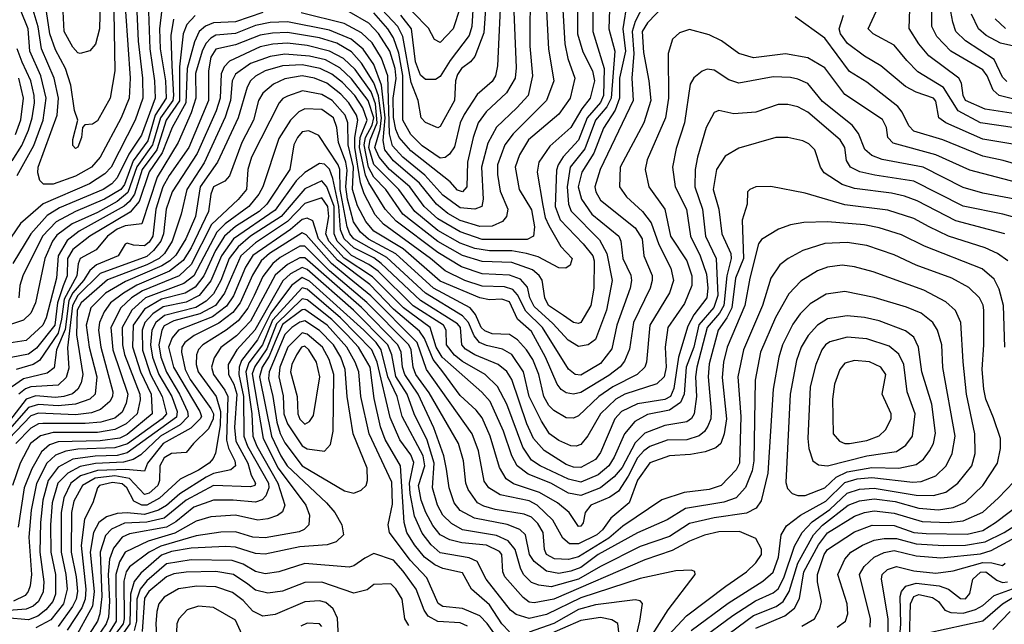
# Model space of a CAD drawing. Extents: x 501367 to 657802, y 482273 to 547541.
# Tile 431 of 656: x 612829 to 616822, y 515973 to 518422. Entities that reach past the tile are written whole.
import ezdxf

# ---------------------------------------------------------------- set-up
doc = ezdxf.new("R2010")
doc.units = 0

msp = doc.modelspace()

# ---------------------------------------------------------------- linework, layer by layer
at = {"layer": '0CON20XD'}
for points in [[(612819.3, 517790.7), (612887.3, 517912.7), (612924.2, 518015), (612936.3, 518105), (612914.5, 518194.5), (612869.9, 518295), (612863.5, 518385), (612832.4, 518462.4), (612849.5, 518655), (612888.8, 518745), (612898.8, 518861.2), (612912.4, 518935), (612905, 518956.8), (612875, 518989.5), (612845, 519006.3), (612775, 519016.7)], [(615154.8, 518565), (615154.2, 518375), (615199.3, 518225), (615196.8, 518115), (615185, 518087.3), (615130.7, 518025), (615095.8, 517934.2), (615032.6, 517867.4), (615012.7, 517835), (615006.7, 517813.3), (615001.1, 517665), (615021.7, 517611.7), (615115, 517514.8), (615153.4, 517465), (615158.4, 517445), (615157.7, 517335), (615145.1, 517264.9), (615105, 517196.1), (615095, 517191.8), (615075, 517195.8), (615034.2, 517224.2), (614973.8, 517265), (614959.5, 517295), (614947.6, 517367.6), (614936.2, 517386.2), (614908.5, 517408.5), (614825, 517439.1), (614705, 517442.4), (614625, 517467.4), (614525, 517524), (614383.4, 517635), (614314.4, 517735), (614265, 517783.7), (614244.4, 517824.4), (614226.4, 517915), (614232.3, 517945), (614258.5, 517995), (614265.3, 518025), (614242.8, 518095), (614175, 518182.5), (614127, 518227), (614069.6, 518259.6), (614004.5, 518275), (613905, 518283), (613845, 518273.6), (613765, 518244.6), (613705, 518202), (613690.7, 518175), (613683.6, 518095), (613662.7, 518027.3), (613576.9, 517843.1), (613507.2, 517735), (613484.8, 517635), (613448.1, 517525), (613416.2, 517475), (613394.8, 517455), (613345, 517429), (613185, 517368.6), (613078, 517275), (613062.9, 517245), (613059.2, 517145), (613084.9, 516985.1), (613078.4, 516951.6), (613065, 516924.7), (613043.9, 516906.1), (613007.8, 516895), (612975, 516891.2), (612895, 516898.6), (612855, 516884.7), (612746.6, 516745)], [(614960.9, 518565), (614973.2, 518303.2), (614995.7, 518175), (614966.1, 518095), (614830.4, 517959.6), (614796.3, 517915), (614767.2, 517835), (614767, 517795), (614777.9, 517727.9), (614808.3, 517655), (614803.1, 517625), (614786.8, 517605), (614745, 517585.9), (614695, 517585.1), (614615, 517608.9), (614565, 517637.8), (614519.3, 517675), (614450.1, 517760.1), (614345, 517849.9), (614310.1, 517895), (614303.5, 517933.5), (614311.2, 518025), (614297, 518157), (614265, 518240.4), (614222.8, 518302.8), (614173.4, 518343.4), (614085, 518380.1), (613915, 518413.2), (613845, 518411.6), (613785, 518398.9), (613705, 518366.7), (613625, 518359.1), (613605, 518348), (613584.5, 518325.5), (613568.9, 518295), (613542.8, 518205), (613543.4, 518105), (613525.3, 518045), (613471.6, 517925), (613386.2, 517783.8), (613325, 517595.6), (613257.6, 517587.6), (613225, 517574), (613185.5, 517545), (613139.7, 517490.3), (613075.2, 517454.8), (613066.5, 517433.5), (613060.7, 517385), (613009.4, 517290.6), (612998.7, 517208.7), (612985, 517152.9), (612909, 517041), (612884.4, 517025.6), (612815.3, 517004.7)], [(614898.8, 518565), (614897.9, 518315), (614909.4, 518195), (614891.1, 518115), (614845.8, 518065), (614763.3, 517986.6), (614727.7, 517922.3), (614701.6, 517825), (614708.6, 517695), (614703.6, 517665), (614675.6, 517654.4), (614615, 517659.7), (614545, 517712), (614472.1, 517792.1), (614383.7, 517865), (614341.7, 517911.7), (614329.3, 517959.3), (614322.4, 518195), (614296.9, 518266.9), (614259, 518329), (614215, 518369.1), (614145, 518407), (613970.1, 518449.9)], [(615223.4, 518545), (615217.8, 518385), (615242.4, 518295), (615227.5, 518105), (615210.4, 518069.6), (615163.8, 518015), (615121.2, 517898.8), (615062.2, 517825), (615048.9, 517745), (615054.6, 517675), (615066.3, 517646.3), (615180.2, 517530.2), (615210.4, 517475), (615231.7, 517365), (615209.4, 517245), (615163.9, 517126.1), (615135, 517104.7), (615095, 517098.8), (615054.1, 517124.1), (614991.9, 517191.9), (614915, 517260.5), (614898.5, 517295), (614888.5, 517338.5), (614860.6, 517370.6), (614815, 517387.8), (614705, 517392.1), (614620.5, 517420.5), (614525, 517479.6), (614356.3, 517606.3), (614311.6, 517655), (614245, 517761.3), (614232.2, 517792.2), (614207, 517905), (614210.4, 517945), (614238.3, 518015), (614220.5, 518065), (614188.7, 518115), (614137.9, 518167.9), (614095, 518201.4), (614047.5, 518225), (613975, 518239.2), (613895, 518235.1), (613825, 518215.1), (613785.8, 518194.2), (613764.8, 518175), (613751.2, 518148.8), (613714.8, 518025), (613631.4, 517845), (613560.8, 517745), (613542.1, 517625), (613502.7, 517535), (613461.9, 517468.1), (613438.8, 517445), (613405.4, 517424.6), (613258.5, 517361.5), (613176.6, 517315), (613118.2, 517255), (613099.5, 517185), (613111.1, 517095), (613141.9, 516975), (613135.1, 516904.9), (613113.1, 516885), (613056.2, 516863.9), (612985, 516857.4), (612905, 516863.7), (612865, 516850.9), (612768.5, 516741.5)], [(615025.9, 518555.9), (615039.4, 518325), (615052.5, 518265), (615080, 518185), (615061.3, 518105), (615015, 518040.3), (614892.5, 517935), (614855.6, 517875), (614838.4, 517825), (614854.3, 517735), (614905, 517652.2), (614917.5, 517582.5), (614913.6, 517545), (614887.9, 517532.1), (614705, 517531.6), (614615, 517562.9), (614525, 517615.1), (614469.3, 517665), (614411.1, 517745), (614329, 517815), (614287.7, 517865), (614269.8, 517905), (614291.1, 517978.9), (614296.1, 518025), (614283.7, 518113.7), (614265, 518166), (614216, 518246), (614175, 518292.5), (614115, 518326.7), (614045, 518348.9), (613915, 518370), (613855, 518368.1), (613805, 518359.1), (613705, 518321.1), (613625, 518303.3), (613605, 518270), (613594.6, 518215), (613594.6, 518095), (613515, 517905.2), (613435, 517791.3), (613409.5, 517745), (613381.8, 517655), (613369.9, 517545), (613355, 517521), (613335, 517506.7), (613290.5, 517509.5), (613265, 517516.5), (613256.9, 517513.1), (613228.8, 517465), (613141.1, 517428.9), (613113.7, 517406.3), (613087.9, 517365), (613044.7, 517315.3), (613029.1, 517285), (613013.3, 517166.7), (612979.2, 517085), (612968.6, 517011.4), (612940.4, 516989.6), (612845, 516967), (612796.5, 516933.5)], [(615090.8, 518555), (615091.8, 518365), (615112.9, 518292.9), (615151.9, 518215), (615160.4, 518175), (615142.7, 518105), (615108.3, 518061.8), (615065, 517985.3), (614979.4, 517910.6), (614935, 517845.6), (614927.2, 517805), (614950.3, 517669.7), (614960.5, 517620.5), (614975, 517587.9), (615024, 517504), (615069.2, 517455), (615062, 517428), (615044.5, 517415.5), (615015, 517417.5), (614931.5, 517461.5), (614884.9, 517474.9), (614825, 517486.2), (614735, 517485.7), (614675, 517495.6), (614615, 517517), (614525, 517568.5), (614431.5, 517645), (614366.4, 517735), (614265, 517836.1), (614245.3, 517905), (614250.4, 517935), (614279.6, 518005), (614272, 518082), (614255, 518129.7), (614190.2, 518220.2), (614142.8, 518265), (614085, 518295.1), (613995, 518317.8), (613915, 518327.3), (613856.5, 518323.5), (613805, 518312), (613679.5, 518255), (613658.2, 518231.8), (613646.4, 518203.6), (613642.5, 518105), (613626.2, 518053.8), (613549.3, 517880.7), (613447.8, 517725), (613423.7, 517655), (613412.6, 517555), (613401.2, 517525), (613372.5, 517487.5), (613345, 517463.3), (613156, 517394), (613065, 517304.7), (613042.9, 517265), (613022.7, 517092.7), (613029.1, 517010.9), (613017.8, 516972.2), (612985, 516941.5), (612875, 516934.7), (612853.4, 516926.6), (612825.2, 516904.8)], [(613210.1, 518535), (613214.8, 518215.2), (613195.8, 518105), (613145, 518012.5), (613125, 517999.4), (613094, 517996), (613084, 517986), (613080, 517945), (613065, 517906.2), (613055, 517900.8), (613045, 517912.5), (613045, 517937.5), (613064.6, 518015), (613051.9, 518055), (613036.9, 518156.9), (613014.6, 518224.6), (612975, 518300), (612951.6, 518365), (612938.2, 518455)], [(613156.7, 518555), (613153, 518385), (613137.1, 518322.9), (613113.9, 518296.1), (613075, 518285.4), (613065, 518287.9), (613045, 518311.3), (613010.2, 518375), (613005.7, 518455)], [(614723.5, 518545), (614711.1, 518368.9), (614675, 518272.9), (614657.9, 518252.1), (614621.4, 518225), (614605, 518200.7), (614596.4, 518175), (614592, 518095), (614535, 517990), (614525, 517984.2), (614475, 518006.2), (614457.5, 518025), (614444.8, 518095), (614417.3, 518167.3), (614383.7, 518353.7), (614363.4, 518395), (614255, 518510.8)], [(614781.8, 518555), (614767, 518235), (614758.4, 518195), (614745, 518171.8), (614685, 518118.9), (614631.1, 518038.9), (614615.9, 518005), (614593, 517907), (614572.5, 517877.5), (614555, 517864.4), (614535, 517861.8), (614461, 517911), (614415, 517957.5), (614383.1, 518015), (614383.6, 518196.4), (614367.3, 518287.3), (614345, 518349.1), (614322.6, 518385), (614265, 518450.4)], [(614615, 518471.2), (614587.8, 518385), (614535, 518329.6), (614511.6, 518341.6), (614487.6, 518387.6), (614359.5, 518519.5)], [(614670.5, 518530.5), (614663.3, 518395), (614651.5, 518358.5), (614575, 518257.3), (614535, 518192.2), (614515, 518180), (614475, 518180), (614455, 518198), (614435, 518252.1), (614418.3, 518385), (614375, 518440.9)], [(615362.1, 518485), (615324.6, 518415.4), (615313.2, 518375), (615320.1, 518285), (615311.5, 518185), (615317.6, 518095), (615183, 517815), (615161.2, 517745), (615165.2, 517725), (615185, 517691.8), (615325, 517579.5), (615353, 517535), (615360.5, 517465), (615394.7, 517385.3), (615394.8, 517365), (615386.1, 517335), (615318.1, 517195), (615302.7, 517087.3), (615281.7, 517038.3), (615263.9, 517016.1), (615219.1, 516980.9), (615105, 516911.5), (615075, 516905.2), (615045, 516910.5), (615025, 516923.4), (615008.9, 516945), (614962, 517055), (614905, 517158.8), (614848.4, 517208.4), (614815, 517278.8), (614785, 517289.8), (614735, 517286.8), (614695, 517295.1), (614535, 517363), (614384.3, 517494.3), (614265, 517565.5), (614232.5, 517605), (614198.7, 517668.7)], [(615293.2, 518496.8), (615275.1, 518385), (615286.3, 518295), (615261.9, 518185), (615261.8, 518105), (615243.6, 518056.4), (615196.5, 517983.5), (615158.1, 517881.9), (615109, 517805), (615093.5, 517745), (615107.2, 517695), (615149.2, 517635), (615259, 517545), (615267, 517525), (615275.2, 517455), (615307.8, 517387.8), (615310.8, 517365), (615305.6, 517335), (615250.2, 517185), (615231.2, 517088.8), (615185, 517029.8), (615105, 516982), (615081.5, 516985), (615055, 517005.9), (614949.6, 517175), (614881.2, 517241.2), (614847.4, 517307.4), (614829.2, 517329.2), (614795, 517340.5), (614705, 517342.4), (614634.8, 517365.2), (614554.6, 517404.6), (614495.2, 517455)], [(615445, 518482.3), (615375, 518409.3), (615353.3, 518375), (615358.9, 518288.9), (615380.4, 518175), (615388.3, 518095), (615360.8, 518005), (615264.8, 517825), (615261.9, 517745), (615290.6, 517705), (615354.9, 517644.9), (615390, 517600), (615421.3, 517511.3), (615470, 517415), (615480, 517365), (615464, 517316), (615384.1, 517185), (615371.1, 517035), (615364.7, 517015), (615332.7, 516985), (615234.3, 516935)], [(613540.8, 518439.2), (613507.4, 518402.6), (613492.3, 518365), (613477.9, 518232.1), (613476.9, 518093.1), (613423.8, 518015), (613384.9, 517895), (613325.4, 517815), (613294.8, 517715.2), (613275, 517686), (613253.1, 517666.9), (613070.2, 517565), (613022.2, 517527.8), (612984.7, 517465), (612978.5, 517375), (612936.4, 517215), (612923, 517185), (612855, 517123), (612785, 517111.2)], [(613304.7, 518455), (613310.1, 518335), (613327.1, 518185), (613328.2, 518105), (613297.3, 518015), (613200.6, 517825), (613175, 517798.2), (613112.2, 517757.8), (612923.9, 517676.1), (612833.2, 517596.8), (612795, 517541.3)], [(613815, 518452.1), (613705, 518413.3), (613615, 518410), (613583.4, 518396.6), (613557.1, 518375), (613537.6, 518332.4), (613509.1, 518225), (613503, 518085), (613448.2, 517985), (613407, 517883), (613354.2, 517805.8), (613313.7, 517686.3), (613277.6, 517642.4), (613114.4, 517545), (613045, 517491.1), (613023.3, 517455), (613021.2, 517385), (613005.7, 517344.3), (612983.2, 517275), (612971.6, 517185), (612898.1, 517091.9), (612865, 517066.6), (612795, 517053.4)], [(613351.5, 518455), (613356.8, 518305), (613375.6, 518175), (613378.5, 518105), (613323, 517955), (613272.5, 517877.5), (613225, 517781.9), (613202.9, 517757.1), (613168.4, 517735), (612990.1, 517659.9), (612941, 517629), (612873.9, 517555), (612801.8, 517435)], [(613405.4, 518465), (613396.2, 518385), (613398.3, 518305), (613420.1, 518175), (613423.3, 518105), (613378.4, 518035), (613348.8, 517931.2), (613289.8, 517850.2), (613255, 517755.2), (613240.1, 517735), (613172.7, 517695), (613055, 517644.9), (612976.6, 517603.4), (612921.6, 517545), (612841.6, 517385), (612830, 517345), (612825.6, 517295)], [(613258.1, 518455), (613277.1, 518185), (613273.1, 518105), (613240.4, 518025), (613155.2, 517865), (613120.8, 517825), (613055, 517788), (612965, 517756.6), (612926.2, 517756.2), (612910.8, 517770.8), (612902.5, 517802.5), (612904.1, 517825), (612980.6, 518035), (612987.1, 518105), (612969.7, 518185), (612918.2, 518305), (612904.2, 518394.2), (612879.5, 518475)], [(614833.5, 518455), (614843.1, 518226.9), (614838.4, 518185), (614804, 518126), (614720.4, 518049.6), (614689.2, 518005), (614668.2, 517945), (614645.6, 517845.6), (614642.4, 517745), (614625, 517724.4), (614605, 517731.5), (614574.8, 517764.8), (614415, 517891.1), (614368.5, 517945), (614355, 517977.2), (614345.5, 518025.5), (614343.8, 518105), (614355.4, 518184.6), (614351.4, 518225), (614329.9, 518295), (614285, 518366.7), (614245, 518408.8), (614165, 518453.8)], [(616865, 517916.6), (616735, 517939), (616584.6, 518005), (616556.8, 518025), (616545, 518092.5), (616535, 518104.6), (616465, 518129), (616422, 518152), (616321.1, 518235), (616255, 518274.3), (616186.2, 518326.2), (616158.5, 518365), (616152.1, 518385), (616169.8, 518440.2)], [(616865, 517984.2), (616725.4, 518005), (616635, 518053), (616575, 518147.6), (616471.5, 518211.5), (616426.9, 518256.9), (616375, 518318.8), (616290.6, 518365), (616270, 518385), (616302.1, 518455)], [(616885, 518038.9), (616745, 518059.8), (616664.8, 518095), (616654.8, 518115), (616649.2, 518165), (616638.4, 518185), (616516.5, 518276.5), (616474.9, 518324.9), (616436.1, 518386.1), (616438.8, 518465)], [(617015, 518061.9), (616800.8, 518115), (616776.6, 518136.6), (616752.5, 518195), (616735, 518219.1), (616605, 518294.3), (616548.1, 518355), (616528.6, 518395), (616527.7, 518465)], [(616832, 518172), (616815, 518189.3), (616781.4, 518261.4), (616665, 518336.2), (616626.2, 518375), (616613.1, 518413.1), (616606, 518455)], [(616909.4, 518305), (616807.1, 518327.1), (616748.5, 518358.5), (616718.1, 518385), (616689.4, 518445)], [(613453.3, 518425), (613441.9, 518358.1), (613446, 518236), (613453.7, 518115), (613449.9, 518095), (613400.6, 518025), (613367.9, 517915), (613304, 517826), (613268.2, 517721.8), (613224.8, 517685.2), (613145, 517641.1), (613042.7, 517595), (612980, 517550), (612962.4, 517525), (612931.1, 517455), (612893.8, 517275), (612875, 517233.5), (612845, 517204.3), (612735, 517168.1)], [(616905, 517826), (616818.1, 517851.9), (616735, 517869.5), (616573.5, 517935), (616455, 517970.4), (616435, 517992.9), (616408, 518048), (616390.3, 518070.3), (616265, 518169.2), (616195, 518213.1), (616095, 518348), (615973.4, 518433.4)], [(616826.5, 518386.5), (616785, 518425.3)], [(616955, 517741), (616682.8, 517812.8), (616544.6, 517874.6), (616371.8, 517921.8), (616349.2, 517945), (616343.9, 517985), (616328.1, 518018.1), (616175, 518119.5), (616095, 518227.5), (616025, 518268.1), (615935, 518284.3), (615805, 518268), (615745, 518285.3), (615675, 518336.7), (615625, 518360.8), (615545, 518382.1), (615505, 518369.4), (615476.3, 518343.7), (615458.5, 518285), (615460.2, 518105), (615448.4, 518025), (615374.2, 517855), (615365.3, 517815), (615381.2, 517745), (615446.2, 517655), (615468.1, 517545), (615534.1, 517445), (615554.5, 517385), (615554.5, 517345), (615525, 517273.1), (615457.2, 517175), (615447.5, 517095), (615451, 517015), (615442.5, 516975), (615412.9, 516947.1), (615283.8, 516905), (615246.9, 516885), (615185.2, 516825), (615133.2, 516736.8), (615105, 516701.8), (615085.7, 516694.3), (615065, 516695.7), (615015, 516717), (614978.1, 516745), (614945.6, 516795.6), (614895.7, 516895), (614873, 516995), (614825.3, 517065.3), (614786.9, 517086.9), (614721.9, 517101.9), (614694.3, 517114.3), (614672.1, 517142.1), (614648.9, 517195), (614625, 517222.4), (614475, 517314), (614318.5, 517458.5), (614185, 517534.3), (614168.5, 517555), (614157.4, 517582.6)], [(612798.9, 517851.1), (612837.4, 517912.6), (612864.8, 517974.8), (612880.2, 518025), (612889.2, 518085), (612888.3, 518115), (612874.2, 518175), (612839.8, 518249.8), (612818.8, 518305)], [(616864.9, 517694.9), (616735, 517719.6), (616655, 517742.8), (616493.5, 517825), (616326.3, 517856.3), (616285, 517871.5), (616256.7, 517896.7), (616231.2, 517961.2), (616205.7, 517995.7), (616085, 518090.7), (616025, 518163.5), (615985, 518181.8), (615955, 518187.6), (615885, 518191.4), (615745, 518164.7), (615705, 518178.4), (615645, 518218), (615617.4, 518222.6), (615596.3, 518213.7), (615562.8, 518187.2), (615548.7, 518161.3), (615524.8, 518005.2), (615491.1, 517901.1), (615476.2, 517825), (615487, 517745), (615532.8, 517655), (615549, 517545), (615588.7, 517465), (615615, 517390.9), (615620.4, 517335), (615616.5, 517295), (615563.4, 517226.6), (615538.9, 517181.1), (615501.5, 517055), (615482.5, 516927.5), (615468.5, 516895), (615445, 516883.2), (615335, 516865.7), (615270, 516835), (615242.5, 516805), (615185, 516668.8), (615165, 516640), (615105, 516607.7), (615075, 516609.6), (615045, 516620.2), (614956.5, 516676.5), (614913.4, 516725), (614885.7, 516785), (614824.9, 516964.9), (614805, 516997.3), (614769.3, 517025), (614675.1, 517065.1), (614637.5, 517087.5), (614622.8, 517105), (614616.3, 517175), (614605, 517190.4), (614455, 517284), (614294.6, 517435), (614265, 517457), (614185, 517497.5), (614144.5, 517534.5), (614130.8, 517570.8), (614123.3, 517665), (614099.5, 517779.5), (614085, 517816.5)], [(614495.2, 517455), (614304.4, 517594.4), (614271.1, 517631.1), (614226.9, 517716.9), (614211.8, 517761.8), (614187.9, 517905), (614188.1, 517945), (614200.8, 518015), (614195.1, 518035), (614164.6, 518085), (614131, 518121), (614075, 518164.6), (614025.1, 518185.1), (613975, 518194.9), (613905, 518182.9), (613858.8, 518161.2), (613815.8, 518124.1), (613797.4, 518095), (613777.2, 518015), (613730.7, 517925), (613679.7, 517790.3), (613661.2, 517768.8), (613615.8, 517745), (613604.1, 517715), (613594.4, 517645), (613525, 517498.3), (613492.8, 517447.2), (613436.2, 517403.8), (613305, 517347.4), (613249.7, 517315), (613198.1, 517275), (613171.5, 517238.5), (613153, 517195), (613149.3, 517165), (613158.4, 517095), (613207.3, 516915), (613205.9, 516895), (613194.2, 516875.8), (613157.2, 516842.8), (613120.7, 516829.3), (613055, 516821.6), (612905, 516828.7), (612875, 516816.8), (612785, 516723.6)], [(612812.1, 517957.9), (612833.8, 518016.2), (612844.9, 518105), (612826.2, 518185)], [(614198.7, 517668.7), (614179, 517735), (614182.9, 517825), (614161.3, 517915), (614160, 518005), (614149, 518035), (614096.2, 518095), (614055, 518119.9), (613976.1, 518133.9), (613915, 518113.1), (613896.9, 518103.1), (613881.9, 518085), (613769.7, 517865), (613754.2, 517815), (613748.5, 517735), (613715, 517693.3), (613607.6, 517592.4), (613525, 517430.9), (613475.5, 517384.5), (613326.8, 517323.2), (613282.9, 517295), (613240, 517255), (613198.6, 517175), (613206.4, 517085), (613267.2, 516905), (613261.4, 516868.6), (613245, 516831.9), (613215, 516808.4), (613158.7, 516791.3), (613094.4, 516785.6), (612923.3, 516786.8), (612905, 516784.4), (612875, 516767.4), (612813.7, 516705)], [(616895, 517613.2), (616815.8, 517635), (616655, 517666.3), (616455, 517767.6), (616297, 517793), (616236.3, 517806.3), (616198.2, 517825), (616182.4, 517852.4), (616175.2, 517905), (616156, 517935), (616025, 518047.5), (615985, 518069.7), (615945, 518078.7), (615905, 518079.3), (615815, 518047.3), (615725, 518041.1), (615665, 518054.4), (615645, 518045.8), (615613.1, 517985), (615577.8, 517865), (615568.4, 517815), (615566.7, 517745), (615598.9, 517655), (615610.8, 517545), (615653.5, 517455), (615660.2, 517305), (615644.4, 517255.6), (615583.9, 517186.1), (615563, 517095), (615532.2, 517015), (615524.6, 516905), (615509.3, 516870.7), (615465, 516839.6), (615375, 516822.2), (615323.2, 516795), (615281.5, 516745), (615239.7, 516650.3), (615218.1, 516615), (615175, 516578.1), (615105, 516549), (615055, 516560.6), (614940, 516615), (614905, 516638.3), (614870.2, 516690.2), (614805.1, 516865.1), (614766.5, 516936.5), (614716.7, 516985), (614625, 517037.9), (614593.1, 517063.1), (614559.8, 517105), (614558.3, 517165), (614548.3, 517185), (614425, 517263.6), (614283, 517403), (614245, 517431.1), (614175, 517467.3), (614117.4, 517525), (614104.1, 517555), (614104.1, 517665), (614075, 517744.8), (614055, 517769.6), (613985, 517737.7), (613889.2, 517625), (613765, 517544.9), (613715, 517502.6), (613678.7, 517455), (613644.5, 517365.5), (613615, 517311.5), (613585, 517281.5), (613543.7, 517256.3)], [(615234.3, 516935), (615178.5, 516895), (615095, 516817.9), (615075, 516808.2), (615045, 516809.2), (614995, 516838.8), (614975, 516859.7), (614955.3, 516895.3), (614934.9, 516985), (614910.1, 517045), (614885, 517084.3), (614848, 517125), (614815, 517146.2), (614745, 517149.2), (614715, 517161.3), (614700.4, 517175), (614677.8, 517227.8), (614655.7, 517255), (614507.8, 517335), (614354, 517474), (614243.6, 517533.6), (614211.6, 517561.6), (614183.6, 517603.6), (614159.3, 517695), (614151.4, 517745), (614157.8, 517812.2), (614151.9, 517845), (614121.5, 517925), (614115.9, 517985), (614101.6, 518025), (614055, 518058.6), (613985, 518061.6), (613961.1, 518048.9), (613927.8, 518015), (613879.6, 517940.4), (613814.8, 517745), (613799.3, 517715), (613758.8, 517665), (613662.3, 517595), (613628.1, 517561.9), (613535, 517384.3), (613495, 517352.9), (613340, 517295), (613283.7, 517245), (613245.3, 517175), (613245.7, 517105), (613254.3, 517065.7), (613316.6, 516905), (613317.8, 516882.2), (613305.5, 516825), (613261.7, 516785), (613215, 516761.4), (613145, 516750.3), (612965, 516750.4), (612913.6, 516736.4), (612873.4, 516705), (612831.9, 516625), (612800.6, 516535)], [(614157.4, 517582.6), (614128.9, 517735), (614127.5, 517815), (614121.4, 517835), (614042.6, 517952.6), (614001.5, 517971.5), (613975, 517967.5), (613955.6, 517945), (613941.6, 517915), (613925.2, 517815), (613830.9, 517675), (613800.5, 517645), (613705, 517584.9), (613660.3, 517545), (613623, 517487), (613575.9, 517384.1), (613541.4, 517338.6), (613500.3, 517315), (613405, 517290), (613335, 517249.9), (613289.8, 517185), (613286.3, 517096.3), (613319.1, 516995), (613361.8, 516905), (613367, 516825), (613265, 516741.4), (613235, 516727), (613155, 516715.8), (612985, 516712.3), (612950.7, 516699.3), (612918.2, 516671.8), (612877.9, 516602.1), (612847.3, 516525), (612823.6, 516366.4)], [(616824.5, 517554.5), (616625, 517607.7), (616468.4, 517688.4), (616417.6, 517707.6), (616365, 517720), (616215, 517737.8), (616164.6, 517754.6), (616092.2, 517802.2), (616077.1, 517825), (616053.2, 517895), (616029.1, 517919.1), (616005, 517931.3), (615945, 517945.4), (615895, 517945.3), (615745, 517901.6), (615689.9, 517870.1), (615654.8, 517815.2), (615640.9, 517735), (615664.8, 517655), (615677.2, 517555), (615713.2, 517475), (615715.1, 517455), (615696.4, 517385), (615684.6, 517265), (615667, 517233), (615617, 517175), (615575.3, 517015), (615569.4, 516975), (615574.6, 516895), (615564.4, 516825), (615553.1, 516806.9), (615535, 516793.5), (615445, 516778.2), (615365, 516747.4), (615325, 516707.8), (615271.9, 516608.1), (615240.1, 516569.9), (615185, 516525.9), (615105.4, 516495), (615055, 516503.4), (614982.9, 516545), (614891.4, 516581.4), (614846.4, 516615), (614824.8, 516655), (614790.6, 516755), (614736.6, 516875), (614703.5, 516913.5), (614542, 517055), (614518.5, 517095), (614494.2, 517175), (614386.1, 517255), (614260.7, 517380.7), (614145.8, 517455.8), (614083.1, 517525), (614071.1, 517555), (614083.4, 517625), (614079.2, 517665), (614055, 517701.1), (613985, 517677.5), (613915.3, 517604.7), (613785, 517518), (613725.8, 517465), (613659.7, 517315), (613623.2, 517265), (613559.6, 517230.4), (613455, 517202.5), (613415, 517181.7), (613406.2, 517165), (613394, 517105), (613401.7, 517055), (613424.3, 516994.3), (613477.9, 516905), (613510.2, 516835), (613512.7, 516815), (613479.5, 516780.5), (613399.8, 516735), (613320.5, 516659.5), (613289, 516641), (613250.8, 516629.2)], [(614085, 517816.5), (614065, 517837.4), (614045, 517839.8), (613985, 517803.3), (613951.1, 517768.9), (613865, 517650.6), (613696.9, 517535), (613647.6, 517465), (613605, 517364.5), (613557.1, 517305), (613505, 517278.4), (613411.7, 517258.3), (613369.4, 517230.6), (613336.6, 517195), (613325.3, 517165), (613326.9, 517083.1), (613359.2, 516985), (613407.7, 516895), (613424.9, 516825), (613406.6, 516805), (613266.5, 516703.5), (613215, 516687.2), (613065, 516682.5), (613016.3, 516673.7), (612975, 516658.2), (612939.9, 516625), (612897.3, 516542.7), (612875.5, 516434.5), (612866.7, 516325), (612876.9, 516175), (612871.4, 516128.6), (612863.7, 516105), (612850.9, 516089.1), (612803.6, 516066.4)], [(616836.2, 517445), (616794.5, 517474.5), (616745, 517497.6), (616595.4, 517545.4), (616517.1, 517582.9), (616455, 517616.5), (616350.4, 517650.4), (616175, 517671.9), (616015, 517720), (615875, 517746.9), (615814.6, 517745.4), (615790, 517735), (615781.2, 517725), (615780, 517675), (615759.6, 517610.4), (615765.1, 517454.9), (615732.5, 517375), (615716.7, 517255), (615697.5, 517215), (615661.7, 517165), (615625, 517028.6), (615620.8, 516975), (615633.8, 516836.2), (615631.5, 516805), (615620.2, 516775), (615606.3, 516753.7), (615585, 516736.1), (615535, 516720.3), (615455, 516718.9), (615385, 516692.5), (615359.8, 516675), (615335, 516646.7), (615297.4, 516572.6), (615257.5, 516512.5), (615222.4, 516487.6), (615146, 516455), (615121.9, 516425), (615115, 516383.1), (615105, 516370), (615095, 516368.8), (615056.9, 516425), (615010.3, 516465), (614937, 516507), (614831.4, 516541.4), (614802, 516562), (614775, 516607.3), (614737.7, 516735), (614705, 516809.1), (614680.4, 516840.4), (614615, 516900), (614545.7, 516995.7), (614505.5, 517045.5), (614470.9, 517130.9), (614450.5, 517160.5), (614345, 517250), (614249.3, 517349.3), (614117.5, 517447.5), (614040.6, 517535), (614018.1, 517608.1), (613995, 517618), (613975, 517612.2), (613927.4, 517572.6), (613775, 517467.2), (613745, 517420.2), (613696.6, 517303.4), (613668.1, 517261.9), (613611.8, 517218.2), (613473.3, 517165), (613447.1, 517132.9), (613433, 517095), (613453.3, 517015), (613560.4, 516835), (613566, 516815), (613561.4, 516805), (613523, 516767), (613411.8, 516705), (613347.7, 516625), (613335, 516592.5), (613259.8, 516599.8), (613144.2, 516595.8), (613076.5, 516573.5), (613036.2, 516545), (613008.3, 516485), (612997.7, 516425), (612997.4, 516265), (613016.4, 516175), (613021.4, 516115), (613006.6, 516055), (612955, 515990.6), (612895, 515958.4)], [(616824.4, 517095), (616819, 517265), (616801, 517331), (616780.4, 517370.4), (616732.5, 517412.5), (616498.5, 517505), (616405, 517550.4), (616315, 517579.6), (616255, 517591.1), (616105, 517603.2), (616008.9, 517601.1), (615955, 517590.9), (615906.3, 517573.7), (615837.9, 517532.1), (615825, 517514.4), (615789.7, 517375), (615770.5, 517265), (615698.5, 517095), (615683.2, 517035), (615677.9, 516972.1), (615695.8, 516805), (615686.3, 516743.7), (615672.1, 516705), (615652.4, 516687.6), (615608.5, 516671.5), (615549.5, 516660.5), (615465, 516654.8), (615385, 516626.4), (615335, 516556.7), (615301, 516465), (615226.9, 516403.1), (615193.1, 516355), (615169.6, 516335), (615095, 516298.3), (615058.7, 516298.7), (615031.5, 516321.5), (614991.9, 516395), (614928.3, 516455), (614895, 516472.5), (614777.6, 516497.6), (614731.4, 516525), (614712.5, 516552.5), (614689.5, 516675), (614664.6, 516744.6), (614479, 517005), (614441.1, 517115), (614253.5, 517303.5), (614165.8, 517375), (614094.3, 517434.3), (613991.3, 517551.3), (613975, 517559.1), (613842, 517475), (613807.9, 517445), (613772.9, 517387.1), (613723.8, 517275), (613694.1, 517235.9), (613637.2, 517192.8), (613536.8, 517143.2), (613499.3, 517115), (613487.2, 517095), (613485.4, 517074.6), (613499.9, 517005), (613520.6, 516965), (613605, 516846.5), (613614.9, 516825), (613614.2, 516805), (613595, 516764), (613533.9, 516705), (613505, 516668.1), (613445, 516664.8), (613415, 516647.6), (613397.2, 516615), (613396.2, 516555), (613389.7, 516535), (613355, 516503.5), (613335, 516499.2), (613275, 516563.4), (613215, 516574.6), (613135.2, 516564.8), (613083.9, 516535), (613048.2, 516471.8), (613039.8, 516425), (613038.5, 516265), (613058.5, 516165), (613063.6, 516105), (613057.8, 516075), (613043.2, 516045), (612985, 515963.6)], [(615675, 515911.7), (615805, 516008.1), (615896.9, 516045), (615925.5, 516065), (615950.1, 516105), (615985, 516220.9), (616047.9, 516335), (616085, 516374.7), (616188.6, 516455), (616235, 516473), (616295, 516480.5), (616379.8, 516469.8), (616475, 516442.8), (616555, 516436.5), (616614.6, 516445.4), (616665, 516466.8), (616735.3, 516535), (616794.7, 516625), (616806.4, 516685), (616807.2, 516725), (616779, 516809), (616747.5, 516885), (616738.9, 516925), (616732.4, 517005), (616739.6, 517105), (616738.6, 517245), (616735.9, 517265.9), (616722, 517295), (616677.8, 517337.8), (616609.5, 517375), (616465, 517428.2), (616375, 517470), (616265, 517507), (616185, 517519.2), (616095, 517515.7), (616005, 517487.1), (615945.2, 517454.8), (615911.4, 517428.6), (615875.3, 517375), (615841, 517265), (615765.2, 517085), (615741.2, 516975), (615754, 516815), (615747.7, 516625), (615735, 516598.2), (615674.6, 516535), (615625, 516518.2), (615523.7, 516506.3), (615433.5, 516476.5), (615275, 516370), (615218.7, 516321.3), (615095, 516246.6), (615055, 516235.1), (614997.5, 516237.5), (614965.2, 516255), (614957.3, 516275), (614952.8, 516345), (614930.8, 516380.8), (614905, 516406.6), (614875, 516419.1), (614757.9, 516437.9), (614710.9, 516450.9), (614685.3, 516465), (614648.6, 516518.6), (614638.1, 516545), (614629.7, 516635), (614608.8, 516705), (614490.5, 516910.5), (614436.1, 516985), (614424.9, 517015.1), (614416.3, 517085), (614407.1, 517105), (614236.8, 517276.8), (614085.5, 517405.5), (613985, 517505.4), (613965, 517505.4), (613885, 517459.1), (613855.2, 517434.8), (613815, 517382.5), (613779.6, 517305), (613755, 517254.1), (613715, 517202.9), (613666.1, 517163.9), (613571.4, 517105), (613554, 517086), (613546.7, 517065), (613544.6, 517025), (613553.5, 516995), (613626.2, 516896.2), (613644.3, 516835), (613641.7, 516778.3), (613623.7, 516666.3), (613614.3, 516645), (613597.1, 516625), (613555, 516597.3), (613479.4, 516560.6), (613395.8, 516484.2), (613345, 516454.7), (613325, 516455.3), (613291.5, 516471.5), (613264.2, 516525), (613245, 516542.4), (613205, 516547.5), (613153.1, 516535), (613144.3, 516525), (613126.3, 516465), (613091.7, 516398.3), (613078.7, 516291.3), (613097.1, 516115), (613094.9, 516075), (613081, 516039), (613021.6, 515948.4)], [(615582.7, 515905), (615721.9, 516008.1), (615812.9, 516067.1), (615885, 516099.8), (615905, 516116), (615928.5, 516161.5), (615971.2, 516288.8), (616002.7, 516345), (616042.5, 516387.5), (616115, 516438.2), (616185, 516503.8), (616235, 516520.4), (616295, 516524.2), (616465, 516495.4), (616535.4, 516494.6), (616585, 516507.6), (616633.2, 516545), (616690.3, 516615), (616703.9, 516665), (616702.4, 516745), (616669, 516905), (616655.6, 517035.6), (616645.3, 517195), (616623.9, 517243.9), (616585, 517279.4), (616495.9, 517325.9), (616290.3, 517400.3), (616215, 517421.6), (616165, 517427.7), (616105, 517419.7), (616065, 517404.7), (615997.5, 517362.5), (615948.9, 517311.1), (615894.6, 517215.4), (615833.7, 517075), (615811.7, 516961.7), (615806.3, 516635), (615799.6, 516595), (615772.7, 516527.3), (615735, 516484.8), (615685, 516467.5), (615528.7, 516441.3), (615454.6, 516395.4), (615335, 516343.5), (615175.2, 516255), (615105, 516202.7), (615065, 516187.3), (615015, 516178.8), (614965, 516187.5), (614915, 516226.6), (614896.3, 516255), (614880, 516335), (614857.3, 516357.3), (614806.7, 516376.7), (614673.3, 516403.3), (614615, 516434.3), (614591, 516465), (614570.7, 516525), (614560.7, 516600.7), (614549.2, 516655), (614508.4, 516768.4), (614444.9, 516905), (614391.6, 516985), (614382.3, 517015), (614376.1, 517075), (614363.4, 517105), (614215, 517256.1), (613985, 517457.7), (613965, 517457.4), (613915, 517430.8), (613865, 517387.8), (613765, 517201.5), (613707.9, 517142.1), (613645, 517094.3), (613617.3, 517052.7), (613607, 517015), (613614.6, 516985), (613661.7, 516921.7), (613673.3, 516895), (613668.3, 516718.3), (613675.9, 516685.9), (613702.3, 516635), (613704.4, 516615), (613685, 516598.8), (613615, 516583.3), (613585, 516568.2), (613478.6, 516501.4), (613425, 516453.4), (613392.8, 516435), (613335, 516418.1), (613265, 516424.9), (613225, 516422.1), (613182, 516408), (613150.2, 516385), (613128.7, 516345), (613115.6, 516265), (613131, 516105), (613124.6, 516045.4), (613047.6, 515905)], [(615552.5, 515947.5), (615701.9, 516058.1), (615842.4, 516147.6), (615885, 516183.4), (615906.8, 516245), (615917.4, 516335), (615938.3, 516371.7), (615995.8, 516414.2), (616098, 516472), (616175, 516547), (616225, 516561.4), (616285, 516566.9), (616451.4, 516548.6), (616485, 516550.9), (616545, 516574.3), (616585.8, 516614.2), (616611, 516665), (616622.8, 516735), (616573.4, 517013.4), (616569.1, 517105), (616551.4, 517165), (616532.2, 517195), (616485, 517233.3), (616425, 517257.5), (616295, 517296.7), (616175, 517321.4), (616100.3, 517309.7), (616035, 517270.6), (615995, 517230.7), (615965, 517188.2), (615923.2, 517105), (615907.2, 517055), (615884.2, 516925.8), (615863.8, 516585), (615836.5, 516473.5), (615816.2, 516443.8), (615776.6, 516423.4), (615645, 516404.6), (615545, 516380.8), (615465, 516328), (615345, 516287.5), (615185, 516207.1), (615095.2, 516154.8), (614985, 516124.6), (614935, 516130.6), (614905, 516142.5), (614872.4, 516175), (614859.7, 516200.2), (614839.1, 516275), (614810.4, 516310.4), (614762.5, 516332.6), (614625, 516355.8), (614580.5, 516380.5), (614545.1, 516415.1), (614523.9, 516455), (614503.3, 516525), (614510.1, 516625), (614481.7, 516718.3), (614428.6, 516825), (614400.1, 516905), (614355, 516976.1), (614338.7, 517065), (614322.2, 517105), (614183.1, 517245), (613995, 517410.6), (613975, 517418.8), (613927.2, 517392.8), (613896.1, 517363.9), (613782.8, 517165), (613709.9, 517085), (613674.2, 517025.8), (613676.1, 516985), (613698.1, 516945), (613709.6, 516905), (613700.6, 516770.6), (613706.4, 516715), (613754, 516625), (613767.5, 516577.5), (613786, 516545), (613782.5, 516535), (613765, 516529.8), (613615, 516534.6), (613504.9, 516475.1), (613415, 516402.2), (613345, 516387), (613255, 516381.8), (613201.5, 516358.5), (613177.8, 516332.2), (613155.1, 516264.9), (613162.9, 516085), (613154.9, 516015.1), (613144.9, 515985), (613086.3, 515895)], [(615441.5, 515908.5), (615533.5, 516006.5), (615692.6, 516127.4), (615776.7, 516185), (615815, 516222.2), (615837.5, 516255), (615836.9, 516276.9), (615815, 516320.9), (615748.3, 516348.3), (615665, 516346.6), (615606.4, 516333.6), (615545, 516309.4), (615475, 516271.3), (615365, 516233.5), (614995, 516074.6), (614915, 516059.8), (614895, 516062.3), (614870.6, 516080.6), (614797.3, 516165), (614788.4, 516185), (614784.8, 516255), (614775, 516267.8), (614723, 516293), (614622.4, 516302.4), (614574.2, 516314.2), (614535, 516334.8), (614505, 516372.7), (614475.7, 516425.7), (614457.6, 516475), (614446.4, 516535), (614472, 516615), (614466.1, 516655), (614380.1, 516815), (614360.1, 516895), (614321.8, 516975), (614295.2, 517085.2), (614275, 517114.4), (614224.5, 517165), (614005, 517362.7), (613975, 517378.4), (613932.1, 517345), (613847.2, 517232.8), (613794.1, 517125.9), (613728.9, 517041.1), (613718.7, 517015), (613717.5, 516985), (613736.7, 516895), (613738.3, 516735), (613753.2, 516695), (613837.8, 516545), (613839.1, 516525), (613827.5, 516492.5), (613812.9, 516477.1), (613785, 516467.5), (613695, 516475.9), (613615, 516475.7), (613535, 516446.8), (613462.7, 516387.3), (613425, 516365.9), (613275, 516338.8), (613245, 516325.2), (613209.1, 516280.9), (613194, 516236), (613188, 516175), (613193.1, 516065), (613188.9, 516001.1), (613180.2, 515975), (613119.6, 515885)], [(615379.6, 515905), (615458.7, 516031.3), (615569.2, 516175), (615566.6, 516186.6), (615552.2, 516192.2), (615490.6, 516189.4), (615345, 516157.5), (615105, 516080), (614965, 516011.7), (614895, 515995.8), (614842.5, 516012.5), (614819.7, 516029.7), (614721.2, 516155), (614685, 516227.1), (614652, 516242), (614535, 516262.3), (614497.8, 516295), (614462, 516342), (614430.3, 516410.3), (614412.5, 516502.5), (614410.7, 516545), (614427.9, 516627.9), (614415, 516659.8), (614370.4, 516720.4), (614331.2, 516811.2), (614279, 517035), (614257.6, 517085), (614129.9, 517215), (613995, 517330.3), (613975, 517336.2), (613855, 517204.9), (613813.8, 517105), (613758.6, 517031.4), (613746.2, 516995), (613770.1, 516825), (613775.3, 516735), (613791.4, 516695), (613876.6, 516545), (613904.8, 516455), (613895, 516428.5), (613875, 516413.2), (613835, 516399.4), (613795, 516394.8), (613704.2, 516414.2), (613605, 516408.4), (613545, 516390.5), (613458.2, 516341.8), (613350.5, 516309.5), (613257.5, 516265), (613233.8, 516226.2), (613219.6, 516175), (613220.4, 515985), (613135, 515848.2)], [(614815, 515942.4), (614785, 515974.8), (614735, 516050.9), (614662, 516115), (614625, 516181.4), (614545, 516198.2), (614513, 516213), (614471.5, 516245), (614430.5, 516295), (614399.9, 516345), (614387.8, 516385), (614373.7, 516615), (614311.5, 516721.5), (614292.3, 516772.3), (614267, 516887), (614250.2, 517015), (614203.5, 517095), (614157.1, 517145), (614095, 517207.3), (613995, 517286.8), (613975, 517290.9), (613870.1, 517189.8), (613831, 517089), (613782.4, 517017.6), (613772.4, 516987.6), (613816.2, 516725), (613877.3, 516605), (613989.8, 516455), (614004.7, 516415), (614001.8, 516375), (613983.5, 516356.5), (613962.5, 516347.5), (613825, 516322.4), (613775, 516325.5), (613705, 516347), (613645, 516345.5), (613545, 516331.1), (613401.2, 516288.8), (613354.4, 516265), (613275, 516205.6), (613260.7, 516185), (613252, 516148), (613253.5, 515995), (613248.5, 515975), (613196.4, 515905)], [(613543.7, 517256.3), (613416.3, 517223.7), (613381, 517195), (613365.7, 517165), (613359.5, 517105), (613368.4, 517055), (613393.7, 516985), (613446.4, 516895), (613468.2, 516835), (613465, 516812.2), (613265, 516666.7), (613225, 516656.8), (613135, 516653.6), (613045, 516641.3), (612985, 516609.8), (612944.3, 516555), (612923.1, 516475), (612913.2, 516385), (612911.5, 516265), (612927.6, 516145), (612925, 516103.5), (612905.5, 516065.5), (612883.5, 516046.5), (612855, 516033.5), (612785, 516029)], [(614782.7, 515895), (614725, 515976.1), (614695, 516006.7), (614625, 516036.4), (614545, 516044.2), (614526.5, 516056.5), (614480.5, 516160.5), (614413, 516233), (614328.9, 516345), (614324.2, 516375.8), (614341, 516459), (614338.3, 516548.3), (614246.3, 516745), (614212.6, 516895), (614205.1, 516995), (614190.3, 517035), (614156.3, 517095), (614076.1, 517185), (613985, 517247.6), (613975, 517246.2), (613895, 517187.1), (613865, 517118.5), (613840.8, 517059.2), (613812.7, 517015), (613801.3, 516975), (613849.8, 516735), (613887.8, 516655), (613914.1, 516615), (614073.7, 516465), (614107.1, 516425), (614136, 516375), (614142.7, 516335), (614112.9, 516307.1), (614076, 516294), (613965, 516286), (613825, 516257.3), (613785, 516259.3), (613705, 516285.5), (613665, 516287.6), (613525, 516281.1), (613445, 516268.2), (613405, 516253.3), (613320.1, 516179.9), (613294.2, 516145.8), (613279.2, 516095), (613276.5, 515975), (613215, 515887.8)], [(614185, 516503.3), (614213.7, 516516.4), (614234.6, 516535.4), (614239.6, 516555), (614237.8, 516605), (614182, 516745), (614157, 516895), (614149.3, 517005), (614131.4, 517055), (614101.7, 517105), (614045, 517163.5), (613985, 517201.9), (613965, 517196.6), (613932.4, 517175), (613905, 517146.6), (613840.4, 516995), (613838.2, 516968.2), (613856.1, 516896.1), (613871.7, 516791.7), (613885.5, 516745.5), (613905, 516707.4), (613974.2, 516615), (614146.2, 516513.8), (614185, 516503.3)], [(616015, 516494.5), (616095, 516525.5), (616140.8, 516569.2), (616185, 516590.5), (616285, 516608.4), (616394.6, 516605.4), (616465, 516620.4), (616495, 516642.2), (616519.2, 516675), (616535.2, 516705), (616542.6, 516747.4), (616527.8, 516865), (616487.5, 516995), (616474.7, 517095), (616455, 517135.5), (616422, 517162), (616315, 517201.6), (616255, 517215.7), (616185, 517223), (616105, 517210.7), (616065.1, 517184.9), (616027.4, 517142.6), (615998.4, 517095), (615979, 517041), (615954.1, 516905), (615936.6, 516546.6), (615942.9, 516522.9), (615962.2, 516502.2), (615984.8, 516494.8), (616015, 516494.5)], [(614065, 516674.4), (614089.4, 516700.6), (614100.7, 516755), (614103, 516985), (614084.6, 517045), (614057.7, 517095), (613995, 517148.7), (613975, 517153.3), (613916.4, 517095), (613884.5, 517015), (613880, 516975), (613898.3, 516898.3), (613900.6, 516825), (613915.8, 516785), (613975, 516696.1), (613995, 516683.8), (614065, 516674.4)], [(616105, 516614.3), (616265, 516655.4), (616385, 516672.7), (616422.2, 516697.8), (616450.3, 516735), (616460.4, 516825), (616427.8, 516915), (616415.1, 517025.1), (616395, 517067.1), (616355, 517099.8), (616265, 517129.6), (616185, 517135.6), (616115, 517116.7), (616097.3, 517105), (616082.8, 517085), (616058, 517025), (616034.8, 516935), (616025.2, 516725), (616029.4, 516685), (616045.4, 516635.4), (616068.4, 516618.4), (616105, 516614.3)], [(613985, 516783.7), (614004.7, 516795), (614020.9, 516819.1), (614046.1, 516975), (614032.7, 517035), (614001.2, 517085), (613985, 517099.2), (613971.7, 517095), (613951.3, 517065), (613933.1, 517025), (613928, 516995), (613954.8, 516895.2), (613956.7, 516825), (613965, 516803.2), (613985, 516783.7)], [(616175, 516704.8), (616195, 516704.8), (616265, 516718), (616314.2, 516735.8), (616340, 516760), (616362.9, 516805), (616363.1, 516825), (616326.2, 516905), (616341.8, 516985), (616321.8, 517015), (616275, 517036.2), (616215, 517041.4), (616175, 517030.7), (616155.8, 517005), (616133.4, 516945), (616125.3, 516885.3), (616128, 516745), (616154, 516714), (616175, 516704.8)], [(613250.8, 516629.2), (613136.3, 516623.7), (613075, 516611.8), (613024.5, 516585.5), (612983.4, 516545), (612961.3, 516465), (612954.9, 516375), (612955.1, 516265), (612974.9, 516175), (612975.1, 516094.9), (612964.3, 516065), (612935, 516030.7), (612902.5, 516005), (612865, 515991.1), (612775, 515998.4)], [(615815, 515957.3), (615932.7, 516007.3), (615971.5, 516038.5), (615992.3, 516077.7), (616009.2, 516185), (616068.8, 516295), (616105, 516342.6), (616215, 516410.9), (616255, 516426), (616295, 516432.4), (616375, 516423.1), (616489.2, 516389.3), (616594.6, 516385.4), (616655, 516391.8), (616735, 516427), (616799.2, 516485), (616860.6, 516549.4)], [(616001.2, 515965), (616052.1, 515995), (616074.7, 516035.2), (616081.4, 516065), (616064.2, 516144.2), (616064.2, 516175), (616091.7, 516255), (616104.8, 516275), (616215, 516346.9), (616286.2, 516373.8), (616375, 516372.3), (616455, 516345.1), (616505, 516340.1), (616671.6, 516338.4), (616735, 516353), (616785.8, 516385), (616892.1, 516465)], [(616145, 515961.1), (616178.6, 515985), (616187.1, 516015), (616184.3, 516055), (616146.5, 516175), (616175, 516237.1), (616200.3, 516265), (616246.7, 516293.3), (616295, 516313.6), (616335, 516320.7), (616385, 516320.4), (616465, 516298), (616575, 516291.5), (616665, 516292.8), (616745, 516307.3), (616821.4, 516345), (616900, 516395)], [(616278.8, 515961.2), (616279.6, 515995), (616235.2, 516175), (616253.3, 516206.7), (616294, 516245), (616335, 516263.8), (616375, 516271.1), (616465, 516250.4), (616565, 516241.7), (616725, 516257.7), (616768.8, 516271.2), (616904.5, 516345)], [(614645.6, 515965.6), (614615, 515978.6), (614525, 515984.5), (614486, 516006), (614469.6, 516029.6), (614436.9, 516115), (614385, 516188.5), (614345, 516232.8), (614265, 516259.4), (614229, 516241), (614185, 516209.8), (614165, 516203.8), (613985, 516218.7), (613880.8, 516185), (613825, 516177.2), (613785, 516186.7), (613735, 516216), (613690.7, 516230.7), (613525, 516233.9), (613425, 516217.6), (613345, 516148.7), (613317.6, 516115), (613304.9, 516075), (613303.4, 515985), (613293, 515947)], [(616351.4, 515905), (616351.6, 515995), (616324, 516155), (616326.7, 516175), (616348, 516195), (616385, 516207.2), (616455, 516188.6), (616545, 516179.6), (616615, 516189.7), (616735, 516223.3), (616771.9, 516221.9), (616815, 516210.4), (616825, 516220.6)], [(614407.6, 515967.6), (614390.9, 515995), (614380.5, 516075), (614355, 516116.1), (614335, 516136.1), (614265.8, 516134.2), (614238.2, 516111.8), (614185, 516099.2), (614055, 516142.9), (613985, 516142.5), (613895, 516107.2), (613835, 516099.2), (613785, 516111.2), (613753.9, 516135), (613696.2, 516175), (613625, 516185.9), (613505, 516184.3), (613455, 516176.8), (613425, 516165.1), (613353.6, 516105), (613335, 516078.4), (613326.1, 515943.9)], [(616395, 515874.5), (616402.4, 515975), (616399.7, 516085), (616405, 516106), (616423.3, 516126.7), (616465, 516139.2), (616558.4, 516128.4), (616595.4, 516115.4), (616645, 516076.8), (616665, 516075.3), (616682.5, 516097.5), (616694.9, 516155.1), (616725, 516183.7), (616747.5, 516185), (616791.6, 516151.6), (616815, 516141.9), (616835, 516145.1)], [(616511.7, 515938.3), (616735, 515986.7), (616815.2, 516055), (617009.3, 516175)], [(614123.8, 515893.8), (614117.7, 515997.7), (614100.4, 516035), (614070.7, 516060.7), (614045, 516067), (613985, 516063.6), (613865, 516011.8), (613815, 516005.8), (613775, 516025.7), (613735, 516068.4), (613692, 516102), (613625, 516124.5), (613547.4, 516127.4), (613473.7, 516116.3), (613415, 516083.2), (613393.4, 516055), (613385.2, 516025), (613380.9, 515975), (613385.6, 515905)], [(616437.3, 515915), (616441.8, 516055), (616455, 516085.9), (616475, 516093.4), (616531, 516081), (616554.7, 516065), (616580.5, 516030.5), (616605, 516020), (616655, 516018), (616705, 516033), (616735, 516048.8), (616780.5, 516089.5), (616855, 516116.8)], [(613738.2, 515915), (613705, 515989.3), (613615, 516040), (613555, 516046.6), (613508.5, 516031.5), (613475.3, 515995), (613466.9, 515975), (613464.3, 515905)], [(615274.3, 515685.7), (615344.3, 515985), (615355, 516056.2), (615345, 516068.2), (615325, 516072.2), (615165, 516050.8), (615095, 516032.6), (614995, 515975.7), (614895, 515940.1)], [(616775, 515951.3), (616846.1, 516023.9)], [(614055, 515963.8), (614045, 515974.3), (613995, 515976.6), (613969.1, 515965)], [(615264.5, 515895), (615255, 515976.2), (615230.8, 515990.8), (615185, 516000.1), (615105, 515987.7), (614956.8, 515923.2)]]:
    msp.add_lwpolyline(points, dxfattribs=at)

doc.saveas('drawing.dxf')
